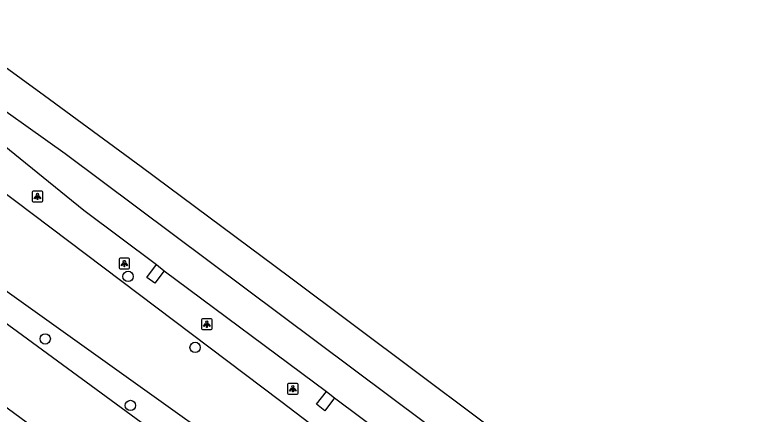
# Model space of a CAD drawing. Extents: x 157466 to 158888, y 383063 to 384677.
# Drawn here: x 158484.4 to 158554.2, y 384100.4 to 384138.1 of the extents above; entities that cross this region are included whole.
import ezdxf

# ---------------------------------------------------------------- set-up
doc = ezdxf.new("R2010")
doc.units = 0
for name, color, linetype in [('IMGEO_Berm_groen', 7, 'Continuous'), ('IMGEO_Boom', 7, 'Continuous'), ('IMGEO_Groenvoorziening', 7, 'Continuous'), ('IMGEO_Lichtpunt', 7, 'Continuous'), ('IMGEO_Loofbos', 7, 'Continuous'), ('IMGEO_Rijbaan_lokaal_open', 7, 'Continuous'), ('IMGEO_Rijbaan_regionaal_gesloten', 7, 'Continuous')]:
    doc.layers.add(name, color=color, linetype=linetype)

msp = doc.modelspace()

# ---------------------------------------------------------------- linework, layer by layer
at = {"layer": 'IMGEO_Berm_groen'}
msp.add_lwpolyline([(158364.226, 384207.542), (158409.706, 384174.963), (158454.193, 384143.399), (158509.531, 384101.598), (158556.106, 384066.154), (158560.057, 384064.967), (158561.452, 384065.409)], dxfattribs=at)
at = {"layer": 'IMGEO_Boom'}
for centre in [(158495.106, 384113.392), (158487.283, 384107.483), (158501.44, 384106.687), (158495.325, 384101.2)]:
    msp.add_circle(centre, 0.489, dxfattribs=at)
at = {"layer": 'IMGEO_Groenvoorziening'}
for points in [[(158540.021, 384066.852), (158500, 384096.927), (158443.955, 384137.978), (158423.407, 384152.613), (158416.697, 384157.392), (158402.291, 384166.786), (158363.277, 384188.62), (158360.502, 384190.527), (158357.942, 384192.713), (158355.624, 384195.155), (158353.455, 384198), (158351.756, 384201.254), (158350.406, 384204.667), (158349.775, 384206.758), (158349.735, 384207.849), (158349.868, 384208.429)], [(158551.528, 384045.626), (158538.859, 384058.021), (158533.027, 384063.389), (158529.268, 384066.645), (158522.395, 384072.228), (158511.515, 384080.453), (158494.218, 384093.204), (158455.356, 384121.801), (158428.22, 384141.7), (158422.88, 384145.74), (158424.687, 384148.49), (158423.136, 384149.491), (158418.748, 384152.605), (158413.731, 384155.141), (158389.592, 384163.137), (158358.24, 384173.5), (158351.823, 384177.109)]]:
    msp.add_lwpolyline(points, dxfattribs=at)
at = {"layer": 'IMGEO_Lichtpunt'}
for p, q in [((158486.063, 384121.348), (158486.063, 384120.541)), ((158486.063, 384121.348), (158486.063, 384120.541)), ((158486.965, 384121.443), (158486.157, 384121.443)), ((158486.965, 384121.443), (158486.157, 384121.443)), ((158487.059, 384120.541), (158487.059, 384121.348)), ((158487.059, 384120.541), (158487.059, 384121.348)), ((158486.157, 384120.447), (158486.965, 384120.447)), ((158486.157, 384120.447), (158486.965, 384120.447)), ((158494.258, 384115.011), (158494.258, 384114.204)), ((158494.258, 384115.011), (158494.258, 384114.204)), ((158495.16, 384115.106), (158494.352, 384115.106)), ((158495.16, 384115.106), (158494.352, 384115.106)), ((158495.254, 384114.204), (158495.254, 384115.011)), ((158495.254, 384114.204), (158495.254, 384115.011)), ((158494.352, 384114.11), (158495.16, 384114.11)), ((158494.352, 384114.11), (158495.16, 384114.11)), ((158502.946, 384109.378), (158502.138, 384109.378)), ((158502.946, 384109.378), (158502.138, 384109.378)), ((158502.044, 384109.283), (158502.044, 384108.476)), ((158502.044, 384109.283), (158502.044, 384108.476)), ((158503.04, 384108.476), (158503.04, 384109.283)), ((158503.04, 384108.476), (158503.04, 384109.283)), ((158502.138, 384108.382), (158502.946, 384108.382)), ((158502.138, 384108.382), (158502.946, 384108.382)), ((158510.162, 384103.181), (158510.162, 384102.374)), ((158510.162, 384103.181), (158510.162, 384102.374)), ((158511.064, 384103.276), (158510.256, 384103.276)), ((158511.064, 384103.276), (158510.256, 384103.276)), ((158511.158, 384102.374), (158511.158, 384103.181)), ((158511.158, 384102.374), (158511.158, 384103.181)), ((158510.256, 384102.28), (158511.064, 384102.28)), ((158510.256, 384102.28), (158511.064, 384102.28))]:
    msp.add_line(p, q, dxfattribs=at)
for points in [[(158486.437, 384121.012), (158486.476, 384120.984), (158486.288, 384120.722), (158486.25, 384120.749), (158486.437, 384121.012)], [(158486.539, 384120.964), (158486.586, 384120.964), (158486.586, 384120.642), (158486.539, 384120.642), (158486.539, 384120.964)], [(158486.649, 384120.984), (158486.687, 384121.011), (158486.874, 384120.749), (158486.835, 384120.721), (158486.649, 384120.984)], [(158494.632, 384114.675), (158494.671, 384114.647), (158494.483, 384114.385), (158494.445, 384114.412), (158494.632, 384114.675)], [(158494.734, 384114.627), (158494.781, 384114.627), (158494.781, 384114.305), (158494.734, 384114.305), (158494.734, 384114.627)], [(158494.844, 384114.647), (158494.882, 384114.674), (158495.069, 384114.412), (158495.03, 384114.384), (158494.844, 384114.647)], [(158502.418, 384108.947), (158502.457, 384108.919), (158502.269, 384108.657), (158502.231, 384108.684), (158502.418, 384108.947)], [(158502.52, 384108.899), (158502.567, 384108.899), (158502.567, 384108.577), (158502.52, 384108.577), (158502.52, 384108.899)], [(158502.63, 384108.919), (158502.668, 384108.946), (158502.855, 384108.684), (158502.816, 384108.656), (158502.63, 384108.919)], [(158510.536, 384102.845), (158510.575, 384102.817), (158510.387, 384102.555), (158510.349, 384102.582), (158510.536, 384102.845)], [(158510.638, 384102.797), (158510.685, 384102.797), (158510.685, 384102.475), (158510.638, 384102.475), (158510.638, 384102.797)], [(158510.748, 384102.817), (158510.786, 384102.844), (158510.973, 384102.582), (158510.934, 384102.554), (158510.748, 384102.817)]]:
    msp.add_lwpolyline(points, dxfattribs=at)
for centre in [(158486.562, 384121.146), (158494.757, 384114.809), (158502.543, 384109.081), (158510.661, 384102.979)]:
    msp.add_circle(centre, 0.0994, dxfattribs=at)
for centre, start, end in [((158486.157, 384121.348), 90, 180), ((158486.157, 384121.348), 90, 180), ((158486.965, 384121.348), 0, 90), ((158486.965, 384121.348), 0, 90), ((158486.157, 384120.541), 180, 270), ((158486.157, 384120.541), 180, 270), ((158486.965, 384120.541), 270, 0), ((158486.965, 384120.541), 270, 360), ((158494.352, 384115.011), 90, 180), ((158494.352, 384115.011), 90, 180), ((158495.16, 384115.011), 0, 90), ((158495.16, 384115.011), 0, 90), ((158494.352, 384114.204), 180, 270), ((158494.352, 384114.204), 180, 270), ((158495.16, 384114.204), 270, 0), ((158495.16, 384114.204), 270, 360), ((158502.138, 384109.283), 90, 180), ((158502.138, 384109.283), 90, 180), ((158502.946, 384109.283), 0, 90), ((158502.946, 384109.283), 0, 90), ((158502.138, 384108.476), 180, 270), ((158502.138, 384108.476), 180, 270), ((158502.946, 384108.476), 270, 0), ((158502.946, 384108.476), 270, 360), ((158510.256, 384103.181), 90, 180), ((158510.256, 384103.181), 90, 180), ((158511.064, 384103.181), 0, 90), ((158511.064, 384103.181), 0, 90), ((158510.256, 384102.374), 180, 270), ((158510.256, 384102.374), 180, 270), ((158511.064, 384102.374), 270, 0), ((158511.064, 384102.374), 270, 360)]:
    msp.add_arc(centre, 0.0946, start, end, dxfattribs=at)
at = {"layer": 'IMGEO_Loofbos'}
msp.add_lwpolyline([(158540.021, 384066.852), (158520.083, 384084.448), (158513.168, 384090.216), (158502.837, 384098.271), (158500, 384100.298), (158483.48, 384112.104), (158442.569, 384142.032), (158421.613, 384157.029)], dxfattribs=at)
at = {"layer": 'IMGEO_Rijbaan_lokaal_open'}
for points in [[(158498.519, 384113.921), (158497.631, 384112.748), (158496.869, 384113.304), (158497.789, 384114.504)], [(158514.614, 384101.927), (158513.698, 384100.702), (158512.919, 384101.327), (158513.851, 384102.514)]]:
    msp.add_lwpolyline(points, dxfattribs=at)
at = {"layer": 'IMGEO_Rijbaan_regionaal_gesloten'}
for points in [[(158366.532, 384216.404), (158384.888, 384203.502), (158407.999, 384187.255), (158428.196, 384172.9), (158446.75, 384159.713), (158463.958, 384147.342), (158473.966, 384140.148), (158487.202, 384130.472), (158496.357, 384123.78), (158510.339, 384113.362), (158570.234, 384068.529)], [(158567.408, 384066.461), (158489.162, 384124.967), (158453.756, 384150.196)], [(158482.73, 384126.295), (158490.944, 384119.661), (158497.789, 384114.504)], [(158497.789, 384114.504), (158498.519, 384113.921)], [(158498.519, 384113.921), (158513.851, 384102.514)], [(158513.851, 384102.514), (158514.614, 384101.927)], [(158514.614, 384101.927), (158529.891, 384090.508)]]:
    msp.add_lwpolyline(points, dxfattribs=at)

doc.saveas('drawing.dxf')
